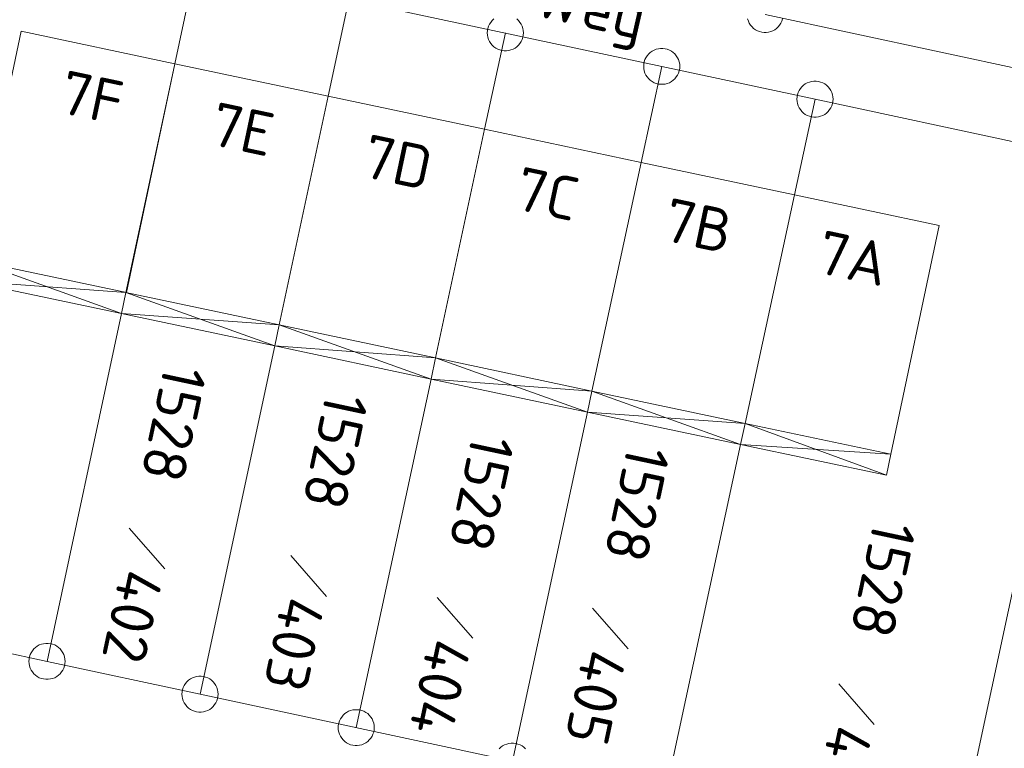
# Model space of a CAD drawing. Header units: metres. Extents: x 3425540 to 3446143, y 5432760 to 5444637.
# Tile 702 of 717: x 3445054 to 3445094, y 5435720 to 5435750. Entities that reach past the tile are written whole.
import ezdxf
from ezdxf.enums import TextEntityAlignment as Align

# ---------------------------------------------------------------- set-up
doc = ezdxf.new("R2010")
doc.units = ezdxf.units.M
doc.layers.add('B_Bestand', color=9, linetype='Continuous', lineweight=18)
doc.layers.add('B_Flurgrenzen', color=9, linetype='Continuous', lineweight=18)
doc.styles.get("Standard").update_dxf_attribs({"font": 'isocpeur.ttf'})

msp = doc.modelspace()

# ---------------------------------------------------------------- linework, layer by layer
at = {"layer": 'B_Bestand'}
for p, q in [((3445051.667, 5435739.93), (3445057.839, 5435737.711)), ((3445051.481, 5435739.055), (3445064.197, 5435736.367)), ((3445051.481, 5435739.055), (3445058.026, 5435738.586)), ((3445058.026, 5435738.586), (3445064.197, 5435736.367)), ((3445057.839, 5435737.711), (3445064.384, 5435737.241)), ((3445064.384, 5435737.241), (3445070.686, 5435734.994)), ((3445064.197, 5435736.367), (3445070.686, 5435734.994)), ((3445064.197, 5435736.367), (3445070.874, 5435735.869)), ((3445070.874, 5435735.869), (3445077.174, 5435733.622)), ((3445070.686, 5435734.994), (3445077.174, 5435733.622)), ((3445070.686, 5435734.994), (3445077.363, 5435734.497)), ((3445077.363, 5435734.497), (3445083.533, 5435732.278)), ((3445077.174, 5435733.622), (3445083.533, 5435732.278)), ((3445077.174, 5435733.622), (3445083.721, 5435733.153)), ((3445083.721, 5435733.153), (3445089.582, 5435730.999)), ((3445083.533, 5435732.278), (3445089.582, 5435730.999)), ((3445083.533, 5435732.278), (3445089.768, 5435731.875)), ((3445089.582, 5435730.999), (3445089.768, 5435731.875))]:
    msp.add_line(p, q, dxfattribs=at)
for points in [[(3445051.667, 5435739.93), (3445053.674, 5435749.424), (3445060.056, 5435748.074), (3445058.048, 5435738.581), (3445051.667, 5435739.93)], [(3445066.418, 5435746.729), (3445060.056, 5435748.074), (3445058.026, 5435738.586), (3445064.384, 5435737.241)], [(3445072.91, 5435745.356), (3445066.418, 5435746.729), (3445064.384, 5435737.241), (3445070.874, 5435735.869)], [(3445079.403, 5435743.983), (3445072.91, 5435745.356), (3445070.874, 5435735.869), (3445077.363, 5435734.497)], [(3445085.764, 5435742.638), (3445079.403, 5435743.983), (3445077.363, 5435734.497), (3445083.721, 5435733.153)], [(3445083.721, 5435733.153), (3445089.768, 5435731.875), (3445091.775, 5435741.367), (3445085.764, 5435742.638), (3445083.721, 5435733.153)]]:
    msp.add_lwpolyline(points, dxfattribs=at)
at = {"layer": 'B_Flurgrenzen'}
for p, q in [((3445060.056, 5435748.074), (3445060.919, 5435752.109)), ((3445066.418, 5435746.729), (3445067.28, 5435750.749)), ((3445067.28, 5435750.749), (3445080.26, 5435747.969)), ((3445084.55, 5435750.119), (3445099.27, 5435746.969)), ((3445072.91, 5435745.356), (3445073.77, 5435749.359)), ((3445058.026, 5435738.586), (3445060.056, 5435748.074)), ((3445079.403, 5435743.983), (3445080.26, 5435747.969)), ((3445080.26, 5435747.969), (3445086.62, 5435746.609)), ((3445064.384, 5435737.241), (3445066.418, 5435746.729)), ((3445085.764, 5435742.638), (3445086.62, 5435746.609)), ((3445086.62, 5435746.609), (3445098.64, 5435744.029)), ((3445070.874, 5435735.869), (3445072.91, 5435745.356)), ((3445077.363, 5435734.497), (3445079.403, 5435743.983)), ((3445092.45, 5435715.189), (3445098.64, 5435744.029)), ((3445083.721, 5435733.153), (3445085.764, 5435742.638)), ((3445057.839, 5435737.711), (3445058.026, 5435738.586)), ((3445054.75, 5435723.278), (3445057.839, 5435737.711)), ((3445064.197, 5435736.367), (3445064.384, 5435737.241)), ((3445061.1, 5435721.919), (3445064.197, 5435736.367)), ((3445070.686, 5435734.994), (3445070.874, 5435735.869)), ((3445067.58, 5435720.529), (3445070.686, 5435734.994)), ((3445077.174, 5435733.622), (3445077.363, 5435734.497)), ((3445074.06, 5435719.139), (3445077.174, 5435733.622)), ((3445083.533, 5435732.278), (3445083.721, 5435733.153)), ((3445080.41, 5435717.779), (3445083.533, 5435732.278)), ((3445058.163, 5435728.811), (3445059.641, 5435727.114)), ((3445064.87, 5435727.673), (3445066.348, 5435725.976)), ((3445070.939, 5435725.934), (3445072.417, 5435724.237)), ((3445043.02, 5435725.798), (3445054.75, 5435723.278)), ((3445077.387, 5435725.489), (3445078.865, 5435723.792)), ((3445054.75, 5435723.278), (3445061.1, 5435721.919)), ((3445087.602, 5435722.35), (3445089.08, 5435720.653)), ((3445061.1, 5435721.919), (3445074.06, 5435719.139))]:
    msp.add_line(p, q, dxfattribs=at)
for points in [[(3445073.292, 5435749.938), (3445073.227, 5435749.873), (3445073.168, 5435749.796), (3445073.114, 5435749.719), (3445073.073, 5435749.637), (3445073.044, 5435749.542), (3445073.026, 5435749.453), (3445073.02, 5435749.359), (3445073.026, 5435749.265), (3445073.044, 5435749.176), (3445073.073, 5435749.081), (3445073.114, 5435748.999), (3445073.168, 5435748.922), (3445073.227, 5435748.845), (3445073.292, 5435748.78), (3445073.368, 5435748.727), (3445073.451, 5435748.68), (3445073.54, 5435748.65), (3445073.628, 5435748.627), (3445073.723, 5435748.615), (3445073.817, 5435748.615), (3445073.912, 5435748.627), (3445074, 5435748.65), (3445074.089, 5435748.68), (3445074.172, 5435748.727), (3445074.248, 5435748.78), (3445074.313, 5435748.845), (3445074.372, 5435748.922), (3445074.426, 5435748.999), (3445074.467, 5435749.081), (3445074.496, 5435749.176), (3445074.514, 5435749.265), (3445074.52, 5435749.359)], [(3445074.52, 5435749.359), (3445074.514, 5435749.453), (3445074.496, 5435749.542), (3445074.467, 5435749.637), (3445074.426, 5435749.719), (3445074.372, 5435749.796), (3445074.313, 5435749.873), (3445074.248, 5435749.938)], [(3445083.824, 5435749.936), (3445083.853, 5435749.841), (3445083.894, 5435749.759), (3445083.948, 5435749.682), (3445084.007, 5435749.605), (3445084.072, 5435749.54), (3445084.148, 5435749.487), (3445084.231, 5435749.44), (3445084.32, 5435749.41), (3445084.408, 5435749.387), (3445084.503, 5435749.375), (3445084.597, 5435749.375), (3445084.692, 5435749.387), (3445084.78, 5435749.41), (3445084.869, 5435749.44), (3445084.952, 5435749.487), (3445085.028, 5435749.54), (3445085.093, 5435749.605), (3445085.152, 5435749.682), (3445085.206, 5435749.759), (3445085.247, 5435749.841), (3445085.276, 5435749.936)], [(3445081.01, 5435747.969), (3445081.004, 5435748.063), (3445080.986, 5435748.152), (3445080.957, 5435748.247), (3445080.916, 5435748.329), (3445080.862, 5435748.406), (3445080.803, 5435748.483), (3445080.738, 5435748.548), (3445080.662, 5435748.601), (3445080.579, 5435748.648), (3445080.49, 5435748.678), (3445080.402, 5435748.701), (3445080.307, 5435748.713), (3445080.213, 5435748.713), (3445080.118, 5435748.701), (3445080.03, 5435748.678), (3445079.941, 5435748.648), (3445079.858, 5435748.601), (3445079.782, 5435748.548), (3445079.717, 5435748.483), (3445079.658, 5435748.406), (3445079.604, 5435748.329), (3445079.563, 5435748.247), (3445079.534, 5435748.152), (3445079.516, 5435748.063), (3445079.51, 5435747.969), (3445079.516, 5435747.875), (3445079.534, 5435747.786), (3445079.563, 5435747.691), (3445079.604, 5435747.609), (3445079.658, 5435747.532), (3445079.717, 5435747.455), (3445079.782, 5435747.39), (3445079.858, 5435747.337), (3445079.941, 5435747.29), (3445080.03, 5435747.26), (3445080.118, 5435747.237), (3445080.213, 5435747.225), (3445080.307, 5435747.225), (3445080.402, 5435747.237), (3445080.49, 5435747.26), (3445080.579, 5435747.29), (3445080.662, 5435747.337), (3445080.738, 5435747.39), (3445080.803, 5435747.455), (3445080.862, 5435747.532), (3445080.916, 5435747.609), (3445080.957, 5435747.691), (3445080.986, 5435747.786), (3445081.004, 5435747.875), (3445081.01, 5435747.969)], [(3445087.37, 5435746.609), (3445087.364, 5435746.703), (3445087.346, 5435746.792), (3445087.317, 5435746.887), (3445087.276, 5435746.969), (3445087.222, 5435747.046), (3445087.163, 5435747.123), (3445087.098, 5435747.188), (3445087.022, 5435747.241), (3445086.939, 5435747.288), (3445086.85, 5435747.318), (3445086.762, 5435747.341), (3445086.667, 5435747.353), (3445086.573, 5435747.353), (3445086.478, 5435747.341), (3445086.39, 5435747.318), (3445086.301, 5435747.288), (3445086.218, 5435747.241), (3445086.142, 5435747.188), (3445086.077, 5435747.123), (3445086.018, 5435747.046), (3445085.964, 5435746.969), (3445085.923, 5435746.887), (3445085.894, 5435746.792), (3445085.876, 5435746.703), (3445085.87, 5435746.609), (3445085.876, 5435746.515), (3445085.894, 5435746.426), (3445085.923, 5435746.331), (3445085.964, 5435746.249), (3445086.018, 5435746.172), (3445086.077, 5435746.095), (3445086.142, 5435746.03), (3445086.218, 5435745.977), (3445086.301, 5435745.93), (3445086.39, 5435745.9), (3445086.478, 5435745.877), (3445086.573, 5435745.865), (3445086.667, 5435745.865), (3445086.762, 5435745.877), (3445086.85, 5435745.9), (3445086.939, 5435745.93), (3445087.022, 5435745.977), (3445087.098, 5435746.03), (3445087.163, 5435746.095), (3445087.222, 5435746.172), (3445087.276, 5435746.249), (3445087.317, 5435746.331), (3445087.346, 5435746.426), (3445087.364, 5435746.515), (3445087.37, 5435746.609)], [(3445055.5, 5435723.278), (3445055.494, 5435723.372), (3445055.476, 5435723.461), (3445055.447, 5435723.556), (3445055.406, 5435723.638), (3445055.352, 5435723.715), (3445055.293, 5435723.792), (3445055.228, 5435723.857), (3445055.152, 5435723.91), (3445055.069, 5435723.957), (3445054.98, 5435723.987), (3445054.892, 5435724.01), (3445054.797, 5435724.022), (3445054.703, 5435724.022), (3445054.608, 5435724.01), (3445054.52, 5435723.987), (3445054.431, 5435723.957), (3445054.348, 5435723.91), (3445054.272, 5435723.857), (3445054.207, 5435723.792), (3445054.148, 5435723.715), (3445054.094, 5435723.638), (3445054.053, 5435723.556), (3445054.024, 5435723.461), (3445054.006, 5435723.372), (3445054, 5435723.278), (3445054.006, 5435723.184), (3445054.024, 5435723.095), (3445054.053, 5435723), (3445054.094, 5435722.918), (3445054.148, 5435722.841), (3445054.207, 5435722.764), (3445054.272, 5435722.699), (3445054.348, 5435722.646), (3445054.431, 5435722.599), (3445054.52, 5435722.569), (3445054.608, 5435722.546), (3445054.703, 5435722.534), (3445054.797, 5435722.534), (3445054.892, 5435722.546), (3445054.98, 5435722.569), (3445055.069, 5435722.599), (3445055.152, 5435722.646), (3445055.228, 5435722.699), (3445055.293, 5435722.764), (3445055.352, 5435722.841), (3445055.406, 5435722.918), (3445055.447, 5435723), (3445055.476, 5435723.095), (3445055.494, 5435723.184), (3445055.5, 5435723.278)], [(3445061.85, 5435721.919), (3445061.844, 5435722.013), (3445061.826, 5435722.102), (3445061.797, 5435722.197), (3445061.756, 5435722.279), (3445061.702, 5435722.356), (3445061.643, 5435722.433), (3445061.578, 5435722.498), (3445061.502, 5435722.551), (3445061.419, 5435722.598), (3445061.33, 5435722.628), (3445061.242, 5435722.651), (3445061.147, 5435722.663), (3445061.053, 5435722.663), (3445060.958, 5435722.651), (3445060.87, 5435722.628), (3445060.781, 5435722.598), (3445060.698, 5435722.551), (3445060.622, 5435722.498), (3445060.557, 5435722.433), (3445060.498, 5435722.356), (3445060.444, 5435722.279), (3445060.403, 5435722.197), (3445060.374, 5435722.102), (3445060.356, 5435722.013), (3445060.35, 5435721.919), (3445060.356, 5435721.825), (3445060.374, 5435721.736), (3445060.403, 5435721.641), (3445060.444, 5435721.559), (3445060.498, 5435721.482), (3445060.557, 5435721.405), (3445060.622, 5435721.34), (3445060.698, 5435721.287), (3445060.781, 5435721.24), (3445060.87, 5435721.21), (3445060.958, 5435721.187), (3445061.053, 5435721.175), (3445061.147, 5435721.175), (3445061.242, 5435721.187), (3445061.33, 5435721.21), (3445061.419, 5435721.24), (3445061.502, 5435721.287), (3445061.578, 5435721.34), (3445061.643, 5435721.405), (3445061.702, 5435721.482), (3445061.756, 5435721.559), (3445061.797, 5435721.641), (3445061.826, 5435721.736), (3445061.844, 5435721.825), (3445061.85, 5435721.919)], [(3445068.33, 5435720.529), (3445068.324, 5435720.623), (3445068.306, 5435720.712), (3445068.277, 5435720.807), (3445068.236, 5435720.889), (3445068.182, 5435720.966), (3445068.123, 5435721.043), (3445068.058, 5435721.108), (3445067.982, 5435721.161), (3445067.899, 5435721.208), (3445067.81, 5435721.238), (3445067.722, 5435721.261), (3445067.627, 5435721.273), (3445067.533, 5435721.273), (3445067.438, 5435721.261), (3445067.35, 5435721.238), (3445067.261, 5435721.208), (3445067.178, 5435721.161), (3445067.102, 5435721.108), (3445067.037, 5435721.043), (3445066.978, 5435720.966), (3445066.924, 5435720.889), (3445066.883, 5435720.807), (3445066.854, 5435720.712), (3445066.836, 5435720.623), (3445066.83, 5435720.529), (3445066.836, 5435720.435), (3445066.854, 5435720.346), (3445066.883, 5435720.251), (3445066.924, 5435720.169), (3445066.978, 5435720.092), (3445067.037, 5435720.015), (3445067.102, 5435719.95), (3445067.178, 5435719.897), (3445067.261, 5435719.85), (3445067.35, 5435719.82), (3445067.438, 5435719.797), (3445067.533, 5435719.785), (3445067.627, 5435719.785), (3445067.722, 5435719.797), (3445067.81, 5435719.82), (3445067.899, 5435719.85), (3445067.982, 5435719.897), (3445068.058, 5435719.95), (3445068.123, 5435720.015), (3445068.182, 5435720.092), (3445068.236, 5435720.169), (3445068.277, 5435720.251), (3445068.306, 5435720.346), (3445068.324, 5435720.435), (3445068.33, 5435720.529)], [(3445074.603, 5435719.653), (3445074.538, 5435719.718), (3445074.462, 5435719.771), (3445074.379, 5435719.818), (3445074.29, 5435719.848), (3445074.202, 5435719.871), (3445074.107, 5435719.883), (3445074.013, 5435719.883), (3445073.918, 5435719.871), (3445073.83, 5435719.848), (3445073.741, 5435719.818), (3445073.658, 5435719.771), (3445073.582, 5435719.718), (3445073.517, 5435719.653)]]:
    msp.add_lwpolyline(points, dxfattribs=at)

# ---------------------------------------------------------------- texts
at = {"layer": 'B_Bestand'}
for s, rotation, p in [('Weg', 347.121, (3445077.255, 5435750.194)), ('7F', 348.0551, (3445056.611, 5435746.68)), ('7E', 348.0551, (3445062.865, 5435745.36)), ('7D', 348.0551, (3445069.306, 5435743.997)), ('7C', 348.0551, (3445075.514, 5435742.68)), ('7B', 348.0551, (3445081.783, 5435741.357)), ('7A', 348.0729, (3445088.196, 5435740.004))]:
    msp.add_text(s, height=1.8, rotation=rotation, dxfattribs=at).set_placement(p, align=Align.MIDDLE)
at = {"layer": 'B_Flurgrenzen'}
for s, p in [('1528', (3445059.629, 5435735.667)), ('1528', (3445066.336, 5435734.529)), ('1528', (3445072.405, 5435732.79)), ('1528', (3445078.853, 5435732.345)), ('1528', (3445089.068, 5435729.206)), ('402', (3445057.819, 5435727.197)), ('403', (3445064.526, 5435726.059)), ('404', (3445070.595, 5435724.32)), ('405', (3445077.043, 5435723.875)), ('406', (3445087.258, 5435720.736))]:
    msp.add_text(s, height=1.8, rotation=257.9392, dxfattribs=at).set_placement(p)

doc.saveas('drawing.dxf')
